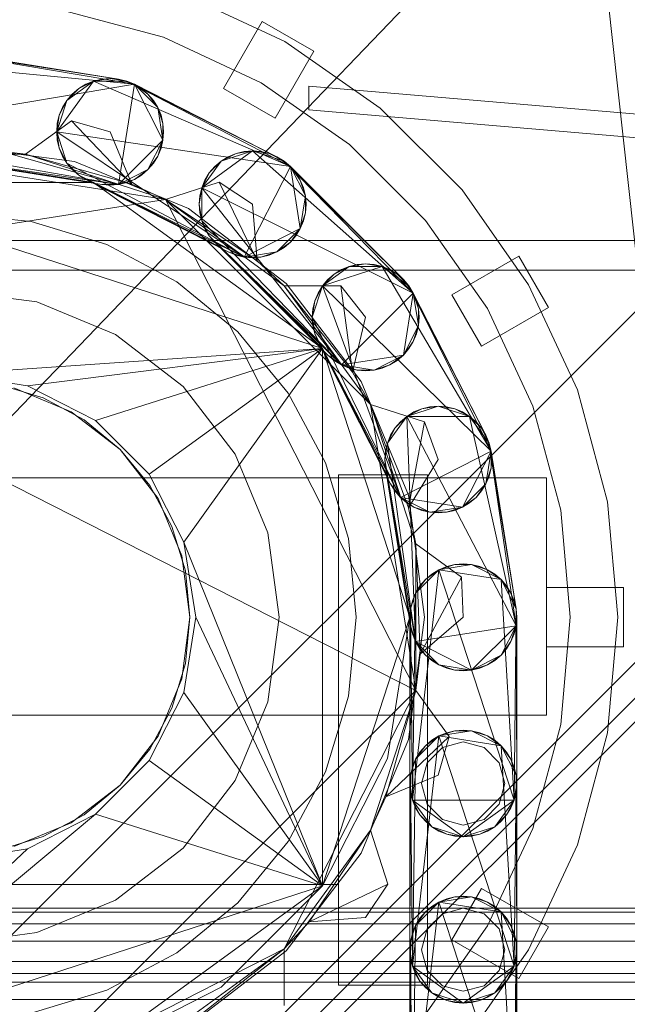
# Model space of a CAD drawing. Header units: millimetres. Extents: x -1970 to 61924, y -58230 to 6847.
# Tile 915 of 925: x 60022 to 60125, y 2701 to 2867. Entities that reach past the tile are written whole.
import ezdxf

# ---------------------------------------------------------------- set-up
doc = ezdxf.new("R2010")
doc.units = ezdxf.units.MM
doc.layers.add('lateral_secador', color=7, linetype='Continuous', lineweight=0)

msp = doc.modelspace()

# ---------------------------------------------------------------- linework, layer by layer
at = {"layer": 'lateral_secador'}
for p, q in [((59971.134, 2663), (60211.134, 2903)), ((59872.214, 2645.18), (60118.134, 2901.5)), ((60118.134, 2901.5), (60146.634, 2641)), ((60067.134, 2863.495), (60049.44, 2871.746)), ((60046.704, 2864.228), (60029.193, 2868.92)), ((60056.804, 2855.603), (60063.304, 2866.861)), ((60071.964, 2861.861), (60063.304, 2866.861)), ((60063.134, 2856.567), (60046.704, 2864.228)), ((60083.126, 2852.297), (60067.134, 2863.495)), ((60011.134, 2861.5), (60039.116, 2857.18)), ((60011.134, 2861.5), (60041.796, 2856.31)), ((60065.464, 2850.603), (60071.964, 2861.861)), ((60005.843, 2859.781), (60041.796, 2856.31)), ((60039.116, 2857.18), (60012.542, 2861.389)), ((60028.71, 2848.291), (60034.929, 2856.85)), ((60030.429, 2853.581), (60034.929, 2856.85)), ((60032.419, 2855.572), (60034.929, 2856.85)), ((60034.929, 2856.85), (60033.624, 2856.31)), ((60034.929, 2856.85), (60037.71, 2857.291)), ((60036.302, 2857.18), (60034.929, 2856.85)), ((60034.929, 2856.85), (60040.491, 2856.85)), ((60034.929, 2856.85), (60068.048, 2842.439)), ((60037.71, 2857.291), (60036.302, 2857.18)), ((60037.71, 2857.291), (60040.491, 2856.85)), ((60039.116, 2857.18), (60037.71, 2857.291)), ((60040.491, 2856.85), (60039.116, 2857.18)), ((60039.116, 2857.18), (60041.796, 2856.31)), ((60040.491, 2856.85), (60065.769, 2844.094)), ((60041.796, 2856.31), (60040.491, 2856.85)), ((60040.491, 2856.85), (60068.048, 2842.439)), ((60077.984, 2846.169), (60063.134, 2856.567)), ((60002.575, 2849.719), (60041.796, 2856.31)), ((60030.429, 2853.581), (60032.419, 2855.572)), ((60032.419, 2855.572), (60031.345, 2854.655)), ((60033.624, 2856.31), (60032.419, 2855.572)), ((60041.796, 2856.31), (60039.116, 2839.402)), ((60065.769, 2844.094), (60041.796, 2856.31)), ((60041.796, 2856.31), (60044.073, 2854.655)), ((60042.999, 2855.572), (60041.796, 2856.31)), ((60041.796, 2856.31), (60045.728, 2852.377)), ((60041.796, 2856.31), (60046.599, 2846.883)), ((60044.073, 2854.655), (60042.999, 2855.572)), ((60056.804, 2855.603), (60065.464, 2850.603)), ((60071.134, 2856), (60211.134, 2844)), ((60071.134, 2852), (60071.134, 2856)), ((60028.71, 2848.291), (60030.429, 2853.581)), ((60029.15, 2851.072), (60030.429, 2853.581)), ((60030.429, 2853.581), (60029.691, 2852.377)), ((60031.345, 2854.655), (60030.429, 2853.581)), ((60044.073, 2854.655), (60045.728, 2852.377)), ((60044.991, 2853.581), (60044.073, 2854.655)), ((60045.728, 2852.377), (60044.991, 2853.581)), ((60029.691, 2852.377), (60029.15, 2851.072)), ((60045.728, 2852.377), (60046.599, 2849.699)), ((60046.269, 2851.072), (60045.728, 2852.377)), ((60045.728, 2852.377), (60046.599, 2846.883)), ((60071.134, 2852), (60211.134, 2840)), ((60096.931, 2838.492), (60083.126, 2852.297)), ((60031.21, 2850.124), (60023.491, 2844.527)), ((60028.71, 2848.291), (60029.15, 2851.072)), ((60029.15, 2851.072), (60028.819, 2849.699)), ((60031.21, 2850.124), (60041.366, 2839.487)), ((60037.71, 2848.291), (60031.21, 2850.124)), ((60046.599, 2849.699), (60046.269, 2851.072)), ((60039.116, 2839.402), (60002.575, 2849.719)), ((60028.819, 2849.699), (60028.71, 2848.291)), ((60029.15, 2845.51), (60028.71, 2848.291)), ((60028.71, 2848.291), (60028.819, 2846.883)), ((60030.429, 2843.001), (60028.71, 2848.291)), ((60060.276, 2827.186), (60028.71, 2848.291)), ((60028.71, 2848.291), (60068.048, 2842.439)), ((60041.366, 2839.487), (60037.71, 2848.291)), ((60046.599, 2849.699), (60046.599, 2846.883)), ((60046.71, 2848.291), (60046.599, 2849.699)), ((60046.599, 2846.883), (60046.71, 2848.291)), ((60028.819, 2846.883), (60029.15, 2845.51)), ((60046.599, 2846.883), (60039.116, 2839.402)), ((60046.599, 2846.883), (60044.073, 2841.927)), ((60046.599, 2846.883), (60045.728, 2844.205)), ((60046.269, 2845.51), (60046.599, 2846.883)), ((60039.116, 2839.402), (60005.843, 2845.219)), ((60031.71, 2843.291), (60011.134, 2846)), ((60023.491, 2844.527), (60017.333, 2845.256)), ((60030.429, 2843.001), (60029.15, 2845.51)), ((60029.15, 2845.51), (60029.691, 2844.205)), ((60045.728, 2844.205), (60046.269, 2845.51)), ((60053.124, 2838.857), (60061.683, 2845.075)), ((60056.394, 2843.357), (60061.683, 2845.075)), ((60058.901, 2844.635), (60061.683, 2845.075)), ((60060.276, 2844.965), (60058.901, 2844.635)), ((60061.683, 2845.075), (60060.276, 2844.965)), ((60061.683, 2845.075), (60064.464, 2844.635)), ((60063.091, 2844.965), (60061.683, 2845.075)), ((60061.683, 2845.075), (60066.974, 2843.357)), ((60061.683, 2845.075), (60088.728, 2821.135)), ((60064.464, 2844.635), (60063.091, 2844.965)), ((60090.802, 2833.35), (60077.984, 2846.169)), ((60211.134, 2844), (59971.134, 2604)), ((59998.776, 2844.527), (60023.491, 2844.527)), ((59998.776, 2844.527), (60046.999, 2836.889)), ((60036.302, 2839.402), (60008.353, 2843.94)), ((60039.116, 2839.402), (60008.353, 2843.94)), ((60009.726, 2843.611), (60036.302, 2839.402)), ((60034.929, 2839.731), (60011.134, 2843.5)), ((60023.491, 2844.527), (60041.366, 2839.487)), ((60023.491, 2844.527), (60046.999, 2836.889)), ((60029.691, 2844.205), (60030.429, 2843.001)), ((60050.884, 2835.349), (60031.71, 2843.291)), ((60045.728, 2844.205), (60044.073, 2841.927)), ((60044.991, 2843.001), (60045.728, 2844.205)), ((60053.124, 2838.857), (60056.394, 2843.357)), ((60054.401, 2841.365), (60056.394, 2843.357)), ((60056.394, 2843.357), (60055.319, 2842.439)), ((60056.394, 2843.357), (60058.901, 2844.635)), ((60057.597, 2844.094), (60056.394, 2843.357)), ((60058.901, 2844.635), (60057.597, 2844.094)), ((60064.464, 2844.635), (60066.974, 2843.357)), ((60065.769, 2844.094), (60064.464, 2844.635)), ((60066.974, 2843.357), (60065.769, 2844.094)), ((60065.769, 2844.094), (60068.048, 2842.439)), ((60066.974, 2843.357), (60087.073, 2823.414)), ((60068.048, 2842.439), (60066.974, 2843.357)), ((60066.974, 2843.357), (60088.728, 2821.135)), ((60032.419, 2841.01), (60030.429, 2843.001)), ((60030.429, 2843.001), (60031.345, 2841.927)), ((60060.276, 2827.186), (60030.429, 2843.001)), ((60031.345, 2841.927), (60032.419, 2841.01)), ((60044.073, 2841.927), (60039.116, 2839.402)), ((60044.073, 2841.927), (60041.796, 2840.272)), ((60042.999, 2841.01), (60044.073, 2841.927)), ((60044.073, 2841.927), (60044.991, 2843.001)), ((60055.319, 2842.439), (60054.401, 2841.365)), ((60068.048, 2842.439), (60060.276, 2827.186)), ((60087.073, 2823.414), (60068.048, 2842.439)), ((60068.048, 2842.439), (60069.702, 2840.161)), ((60068.964, 2841.365), (60068.048, 2842.439)), ((60068.048, 2842.439), (60070.573, 2837.483)), ((60068.048, 2842.439), (60069.702, 2831.99)), ((60057.597, 2828.056), (60032.419, 2841.01)), ((60032.419, 2841.01), (60033.624, 2840.272)), ((60060.276, 2827.186), (60032.419, 2841.01)), ((60033.624, 2840.272), (60057.597, 2828.056)), ((60041.796, 2840.272), (60039.116, 2839.402)), ((60040.491, 2839.731), (60041.796, 2840.272)), ((60041.796, 2840.272), (60042.999, 2841.01)), ((60053.124, 2838.857), (60054.401, 2841.365)), ((60053.665, 2840.161), (60053.124, 2838.857)), ((60054.401, 2841.365), (60053.665, 2840.161)), ((60069.702, 2840.161), (60068.964, 2841.365)), ((60069.702, 2840.161), (60070.573, 2837.483)), ((60070.243, 2838.857), (60069.702, 2840.161)), ((59987.339, 2839.731), (60034.929, 2839.731)), ((59987.339, 2839.731), (60073.429, 2811.76)), ((60034.929, 2839.731), (60073.429, 2811.76)), ((60056.394, 2828.794), (60034.929, 2839.731)), ((60039.116, 2839.402), (60036.302, 2839.402)), ((60036.302, 2839.402), (60037.71, 2839.291)), ((60037.71, 2839.291), (60039.116, 2839.402)), ((60039.116, 2839.402), (60040.491, 2839.731)), ((60046.999, 2836.889), (60041.366, 2839.487)), ((60056.069, 2839.827), (60046.999, 2836.889)), ((60052.683, 2836.075), (60053.124, 2838.857)), ((60053.124, 2838.857), (60052.794, 2837.483)), ((60053.124, 2833.294), (60053.124, 2838.857)), ((60076.624, 2809.031), (60053.124, 2838.857)), ((60053.124, 2838.857), (60088.728, 2821.135)), ((60056.069, 2839.827), (60062.441, 2826.572)), ((60061.683, 2836.075), (60056.069, 2839.827)), ((60070.573, 2837.483), (60070.243, 2838.857)), ((60108.129, 2822.5), (60096.931, 2838.492)), ((59955.273, 2822.361), (60046.999, 2836.889)), ((60211.134, 2838), (59971.134, 2598)), ((60046.999, 2836.889), (60062.441, 2826.572)), ((60046.999, 2836.889), (60066.995, 2822.361)), ((60046.999, 2836.889), (60081.523, 2802.365)), ((60046.999, 2836.889), (60089.161, 2754.142)), ((60052.794, 2837.483), (60052.683, 2836.075)), ((60070.573, 2837.483), (60069.702, 2831.99)), ((60070.573, 2837.483), (60070.573, 2834.667)), ((60070.683, 2836.075), (60070.573, 2837.483)), ((60067.349, 2822.715), (60050.884, 2835.349)), ((60053.124, 2833.294), (60052.683, 2836.075)), ((60052.683, 2836.075), (60052.794, 2834.667)), ((60062.441, 2826.572), (60061.683, 2836.075)), ((60070.573, 2834.667), (60070.683, 2836.075)), ((60211.134, 2834), (59971.134, 2594)), ((60024.4, 2833.193), (60011.134, 2834.5)), ((60052.794, 2834.667), (60053.124, 2833.294)), ((60054.401, 2830.785), (60053.124, 2833.294)), ((60053.124, 2833.294), (60053.665, 2831.99)), ((60076.624, 2809.031), (60053.124, 2833.294)), ((60070.573, 2834.667), (60069.702, 2831.99)), ((60069.702, 2831.99), (60070.243, 2833.294)), ((60070.243, 2833.294), (60070.573, 2834.667)), ((60101.201, 2818.5), (60090.802, 2833.35)), ((60037.156, 2829.324), (60024.4, 2833.193)), ((60053.665, 2831.99), (60054.401, 2830.785)), ((60069.702, 2831.99), (60060.276, 2827.186)), ((60069.702, 2831.99), (60065.769, 2828.056)), ((60069.702, 2831.99), (60068.048, 2829.711)), ((60068.964, 2830.785), (60069.702, 2831.99)), ((40461.134, 2830), (60461.134, 2830)), ((60074.345, 2810.686), (60054.401, 2830.785)), ((60054.401, 2830.785), (60055.319, 2829.711)), ((60076.624, 2809.031), (60054.401, 2830.785)), ((60068.048, 2829.711), (60068.964, 2830.785)), ((60048.913, 2823.04), (60037.156, 2829.324)), ((60055.319, 2829.711), (60074.345, 2810.686)), ((60073.429, 2811.76), (60056.394, 2828.794)), ((60068.048, 2829.711), (60065.769, 2828.056)), ((60065.769, 2828.056), (60066.974, 2828.794)), ((60066.974, 2828.794), (60068.048, 2829.711)), ((60060.276, 2827.186), (60057.597, 2828.056)), ((60057.597, 2828.056), (60058.901, 2827.516)), ((60058.901, 2827.516), (60060.276, 2827.186)), ((60065.769, 2828.056), (60060.276, 2827.186)), ((60063.091, 2827.186), (60060.276, 2827.186)), ((60060.276, 2827.186), (60061.683, 2827.075)), ((60061.683, 2827.075), (60063.091, 2827.186)), ((60066.995, 2822.361), (60062.441, 2826.572)), ((60065.769, 2828.056), (60063.091, 2827.186)), ((60063.091, 2827.186), (60064.464, 2827.516)), ((60064.464, 2827.516), (60065.769, 2828.056)), ((60095.236, 2820.83), (60106.495, 2827.33)), ((60111.495, 2818.67), (60106.495, 2827.33)), ((40461.134, 2825), (60461.134, 2825)), ((60073.429, 2822.34), (60077.929, 2825.609)), ((60073.429, 2822.34), (60083.491, 2825.609)), ((60075.419, 2824.331), (60077.929, 2825.609)), ((60076.624, 2825.069), (60075.419, 2824.331)), ((60077.929, 2825.609), (60076.624, 2825.069)), ((60077.929, 2825.609), (60080.71, 2826.05)), ((60079.302, 2825.939), (60077.929, 2825.609)), ((60077.929, 2825.609), (60083.491, 2825.609)), ((60080.71, 2826.05), (60079.302, 2825.939)), ((60080.71, 2826.05), (60083.491, 2825.609)), ((60082.116, 2825.939), (60080.71, 2826.05)), ((60083.491, 2825.609), (60082.116, 2825.939)), ((60083.491, 2825.609), (60085.999, 2824.331)), ((60084.796, 2825.069), (60083.491, 2825.609)), ((60083.491, 2825.609), (60087.991, 2822.34)), ((60083.491, 2825.609), (60101.814, 2794.483)), ((60085.999, 2824.331), (60084.796, 2825.069)), ((60073.429, 2822.34), (60075.419, 2824.331)), ((60074.345, 2823.414), (60073.429, 2822.34)), ((60075.419, 2824.331), (60074.345, 2823.414)), ((60085.999, 2824.331), (60087.991, 2822.34)), ((60087.073, 2823.414), (60085.999, 2824.331)), ((60087.991, 2822.34), (60087.073, 2823.414)), ((60087.073, 2823.414), (60088.728, 2821.135)), ((59955.273, 2822.361), (60089.161, 2754.142)), ((60059.217, 2814.583), (60048.913, 2823.04)), ((60066.995, 2822.361), (60078.493, 2807.777)), ((60076.528, 2822.353), (60066.995, 2822.361)), ((60066.995, 2822.361), (60081.523, 2802.365)), ((60079.983, 2806.25), (60067.349, 2822.715)), ((60071.71, 2817.05), (60073.429, 2822.34)), ((60072.15, 2819.831), (60073.429, 2822.34)), ((60073.429, 2822.34), (60072.691, 2821.135)), ((60086.562, 2786.711), (60073.429, 2822.34)), ((60073.429, 2822.34), (60101.814, 2794.483)), ((60076.528, 2822.353), (60078.493, 2807.777)), ((60080.71, 2817.05), (60076.528, 2822.353)), ((60087.991, 2822.34), (60100.944, 2797.161)), ((60088.728, 2821.135), (60087.991, 2822.34)), ((60087.991, 2822.34), (60101.814, 2794.483)), ((60116.379, 2804.806), (60108.129, 2822.5)), ((60025.369, 2819.626), (60011.134, 2821.5)), ((60072.691, 2821.135), (60072.15, 2819.831)), ((60088.728, 2821.135), (60076.624, 2809.031)), ((60088.728, 2821.135), (60087.073, 2810.686)), ((60100.944, 2797.161), (60088.728, 2821.135)), ((60088.728, 2821.135), (60089.599, 2818.458)), ((60089.269, 2819.831), (60088.728, 2821.135)), ((60088.728, 2821.135), (60089.599, 2815.642)), ((60095.236, 2820.83), (60100.236, 2812.17)), ((60038.634, 2814.131), (60025.369, 2819.626)), ((60071.71, 2817.05), (60072.15, 2819.831)), ((60071.819, 2818.458), (60071.71, 2817.05)), ((60072.15, 2819.831), (60071.819, 2818.458)), ((60089.599, 2818.458), (60089.269, 2819.831)), ((60089.599, 2818.458), (60089.599, 2815.642)), ((60089.71, 2817.05), (60089.599, 2818.458)), ((60100.236, 2812.17), (60111.495, 2818.67)), ((60108.862, 2802.07), (60101.201, 2818.5)), ((60072.15, 2814.268), (60071.71, 2817.05)), ((60071.71, 2817.05), (60071.819, 2815.642)), ((60086.562, 2786.711), (60071.71, 2817.05)), ((60078.493, 2807.777), (60080.71, 2817.05)), ((60089.599, 2815.642), (60089.71, 2817.05)), ((60071.819, 2815.642), (60072.15, 2814.268)), ((60089.599, 2815.642), (60087.073, 2810.686)), ((60089.599, 2815.642), (60088.728, 2812.964)), ((60089.269, 2814.268), (60089.599, 2815.642)), ((60050.025, 2805.391), (60038.634, 2814.131)), ((60067.674, 2804.279), (60059.217, 2814.583)), ((60084.905, 2788.99), (60072.15, 2814.268)), ((60072.15, 2814.268), (60072.691, 2812.964)), ((60086.562, 2786.711), (60072.15, 2814.268)), ((60088.728, 2812.964), (60089.269, 2814.268)), ((60011.134, 2807.5), (60073.429, 2811.76)), ((60023.804, 2805.493), (60073.429, 2811.76)), ((60035.233, 2799.67), (60073.429, 2811.76)), ((60044.304, 2790.599), (60073.429, 2811.76)), ((60050.128, 2779.17), (60073.429, 2811.76)), ((60072.691, 2812.964), (60084.905, 2788.99)), ((60073.429, 2811.76), (60088.134, 2766.5)), ((60084.364, 2790.294), (60073.429, 2811.76)), ((60073.429, 2811.76), (60073.429, 2721.24)), ((60088.728, 2812.964), (60087.073, 2810.686)), ((60087.073, 2810.686), (60087.991, 2811.76)), ((60087.991, 2811.76), (60088.728, 2812.964)), ((60076.624, 2809.031), (60074.345, 2810.686)), ((60074.345, 2810.686), (60075.419, 2809.768)), ((60087.073, 2810.686), (60076.624, 2809.031)), ((60087.073, 2810.686), (60082.116, 2808.16)), ((60087.073, 2810.686), (60084.796, 2809.031)), ((60085.999, 2809.768), (60087.073, 2810.686)), ((60075.419, 2809.768), (60076.624, 2809.031)), ((60079.302, 2808.16), (60076.624, 2809.031)), ((60076.624, 2809.031), (60077.929, 2808.49)), ((60082.116, 2808.16), (60076.624, 2809.031)), ((60077.929, 2808.49), (60079.302, 2808.16)), ((60084.796, 2809.031), (60082.116, 2808.16)), ((60082.116, 2808.16), (60083.491, 2808.49)), ((60083.491, 2808.49), (60084.796, 2809.031)), ((60084.796, 2809.031), (60085.999, 2809.768)), ((60011.134, 2807.5), (60023.804, 2805.493)), ((60081.523, 2802.365), (60078.493, 2807.777)), ((60082.116, 2808.16), (60079.302, 2808.16)), ((60079.302, 2808.16), (60080.71, 2808.05)), ((60080.71, 2808.05), (60082.116, 2808.16)), ((60026.441, 2803.455), (60018.937, 2805.731)), ((60031.134, 2801.141), (60021.487, 2805.137)), ((60023.804, 2805.493), (60035.233, 2799.67)), ((60058.765, 2794), (60050.025, 2805.391)), ((60087.925, 2787.076), (60079.983, 2806.25)), ((60033.357, 2799.759), (60026.441, 2803.455)), ((60073.958, 2792.522), (60067.674, 2804.279)), ((60121.432, 2785.949), (60116.379, 2804.806)), ((60081.523, 2802.365), (60087.95, 2784.942)), ((60090.587, 2799.411), (60081.523, 2802.365)), ((60081.523, 2802.365), (60089.161, 2778.858)), ((60081.523, 2802.365), (60089.161, 2754.142)), ((60087.634, 2800.357), (60092.925, 2802.075)), ((60090.144, 2801.635), (60092.925, 2802.075)), ((60091.517, 2801.965), (60090.144, 2801.635)), ((60092.925, 2802.075), (60091.517, 2801.965)), ((60092.925, 2802.075), (60095.706, 2801.635)), ((60094.333, 2801.965), (60092.925, 2802.075)), ((60092.925, 2802.075), (60098.214, 2800.357)), ((60095.706, 2801.635), (60094.333, 2801.965)), ((60113.554, 2784.559), (60108.862, 2802.07)), ((60039.418, 2794.784), (60031.134, 2801.141)), ((60084.364, 2795.857), (60087.634, 2800.357)), ((60085.644, 2798.365), (60087.634, 2800.357)), ((60087.634, 2800.357), (60086.562, 2799.439)), ((60087.634, 2800.357), (60090.144, 2801.635)), ((60088.839, 2801.094), (60087.634, 2800.357)), ((60087.634, 2800.357), (60098.214, 2800.357)), ((60089.114, 2762.414), (60087.634, 2800.357)), ((60087.634, 2800.357), (60106.023, 2765.092)), ((60090.144, 2801.635), (60088.839, 2801.094)), ((60095.706, 2801.635), (60098.214, 2800.357)), ((60097.011, 2801.094), (60095.706, 2801.635)), ((60098.214, 2800.357), (60097.011, 2801.094)), ((60098.214, 2800.357), (60100.206, 2798.365)), ((60099.288, 2799.439), (60098.214, 2800.357)), ((60098.214, 2800.357), (60101.483, 2795.857)), ((60098.214, 2800.357), (60106.023, 2765.092)), ((60039.418, 2794.784), (60033.357, 2799.759)), ((60035.233, 2799.67), (60044.304, 2790.599)), ((60084.364, 2795.857), (60085.644, 2798.365)), ((60085.644, 2798.365), (60084.905, 2797.161)), ((60086.562, 2799.439), (60085.644, 2798.365)), ((60090.587, 2799.411), (60087.95, 2784.942)), ((60092.925, 2793.075), (60090.587, 2799.411)), ((60100.206, 2798.365), (60099.288, 2799.439)), ((60100.206, 2798.365), (60101.483, 2795.857)), ((60100.944, 2797.161), (60100.206, 2798.365)), ((60084.905, 2797.161), (60084.364, 2795.857)), ((60101.483, 2795.857), (60100.944, 2797.161)), ((60100.944, 2797.161), (60101.814, 2794.483)), ((60083.925, 2793.075), (60084.364, 2795.857)), ((60084.364, 2795.857), (60084.036, 2794.483)), ((60089.114, 2762.414), (60084.364, 2795.857)), ((60101.483, 2795.857), (60106.023, 2767.908)), ((60101.814, 2794.483), (60101.483, 2795.857)), ((60101.483, 2795.857), (60106.023, 2765.092)), ((60044.393, 2788.723), (60039.418, 2794.784)), ((60045.775, 2786.5), (60039.418, 2794.784)), ((60064.26, 2780.735), (60058.765, 2794)), ((60084.036, 2794.483), (60083.925, 2793.075)), ((60101.814, 2794.483), (60086.562, 2786.711)), ((60101.814, 2794.483), (60097.011, 2785.056)), ((60101.814, 2794.483), (60100.944, 2788.99)), ((60106.023, 2767.908), (60101.814, 2794.483)), ((60101.814, 2794.483), (60101.814, 2791.667)), ((60101.925, 2793.075), (60101.814, 2794.483)), ((60077.827, 2779.766), (60073.958, 2792.522)), ((60088.245, 2765.092), (60083.925, 2793.075)), ((60083.925, 2793.075), (60084.036, 2791.667)), ((60089.114, 2762.414), (60083.925, 2793.075)), ((60087.95, 2784.942), (60092.925, 2793.075)), ((60101.814, 2791.667), (60101.925, 2793.075)), ((60044.304, 2790.599), (60050.128, 2779.17)), ((60076.134, 2790.5), (60091.134, 2790.5)), ((60076.134, 2790.5), (60076.134, 2704.5)), ((60084.036, 2791.667), (60088.245, 2765.092)), ((60088.134, 2766.5), (60084.364, 2790.294)), ((60091.134, 2704.5), (60091.134, 2790.5)), ((60101.814, 2791.667), (60100.944, 2788.99)), ((60100.944, 2788.99), (60101.483, 2790.294)), ((60101.483, 2790.294), (60101.814, 2791.667)), ((40811.134, 2790), (60111.134, 2790)), ((60048.089, 2781.807), (60044.393, 2788.723)), ((60086.562, 2786.711), (60084.905, 2788.99)), ((60084.905, 2788.99), (60085.644, 2787.785)), ((60100.944, 2788.99), (60097.011, 2785.056)), ((60100.944, 2788.99), (60099.288, 2786.711)), ((60100.206, 2787.785), (60100.944, 2788.99)), ((60111.134, 2750), (60111.134, 2790)), ((60085.644, 2787.785), (60086.562, 2786.711)), ((60090.634, 2766.5), (60087.925, 2787.076)), ((60099.288, 2786.711), (60100.206, 2787.785)), ((60049.771, 2776.853), (60045.775, 2786.5)), ((60088.839, 2785.056), (60086.562, 2786.711)), ((60086.562, 2786.711), (60087.634, 2785.794)), ((60091.517, 2784.186), (60086.562, 2786.711)), ((60097.011, 2785.056), (60086.562, 2786.711)), ((60087.634, 2785.794), (60088.839, 2785.056)), ((60099.288, 2786.711), (60097.011, 2785.056)), ((60097.011, 2785.056), (60098.214, 2785.794)), ((60098.214, 2785.794), (60099.288, 2786.711)), ((60123.134, 2766.5), (60121.432, 2785.949)), ((60089.161, 2778.858), (60087.95, 2784.942)), ((60091.517, 2784.186), (60088.839, 2785.056)), ((60088.839, 2785.056), (60090.144, 2784.516)), ((60090.144, 2784.516), (60091.517, 2784.186)), ((60097.011, 2785.056), (60091.517, 2784.186)), ((60094.333, 2784.186), (60091.517, 2784.186)), ((60091.517, 2784.186), (60092.925, 2784.075)), ((60092.925, 2784.075), (60094.333, 2784.186)), ((60097.011, 2785.056), (60094.333, 2784.186)), ((60094.333, 2784.186), (60095.706, 2784.516)), ((60095.706, 2784.516), (60097.011, 2785.056)), ((60115.134, 2766.5), (60113.554, 2784.559)), ((60050.365, 2774.304), (60048.089, 2781.807)), ((60066.134, 2766.5), (60064.26, 2780.735)), ((60050.128, 2779.17), (60073.429, 2721.24)), ((60050.128, 2779.17), (60052.134, 2766.5)), ((60079.134, 2766.5), (60077.827, 2779.766)), ((60089.161, 2778.858), (60089.89, 2760.302)), ((60096.868, 2773.248), (60089.161, 2778.858)), ((60089.161, 2778.858), (60089.161, 2754.142)), ((60051.134, 2766.5), (60049.771, 2776.853)), ((60093.048, 2774.519), (60095.726, 2775.389)), ((60093.048, 2774.519), (60098.542, 2775.389)), ((60095.726, 2775.389), (60094.353, 2775.06)), ((60097.134, 2775.5), (60095.726, 2775.389)), ((60095.726, 2775.389), (60098.542, 2775.389)), ((60098.542, 2775.389), (60097.134, 2775.5)), ((60098.542, 2775.389), (60101.22, 2774.519)), ((60099.915, 2775.06), (60098.542, 2775.389)), ((60098.542, 2775.389), (60103.497, 2772.864)), ((60051.134, 2766.5), (60050.365, 2774.304)), ((60088.575, 2735.719), (60093.048, 2774.519)), ((60089.114, 2770.586), (60093.048, 2774.519)), ((60090.771, 2772.864), (60093.048, 2774.519)), ((60091.843, 2773.781), (60090.771, 2772.864)), ((60093.048, 2774.519), (60091.843, 2773.781)), ((60094.353, 2775.06), (60093.048, 2774.519)), ((60093.048, 2774.519), (60103.497, 2772.864)), ((60093.048, 2774.519), (60105.692, 2735.719)), ((60101.22, 2774.519), (60099.915, 2775.06)), ((60101.22, 2774.519), (60103.497, 2772.864)), ((60102.425, 2773.781), (60101.22, 2774.519)), ((60103.497, 2772.864), (60102.425, 2773.781)), ((60089.114, 2770.586), (60090.771, 2772.864)), ((60090.771, 2772.864), (60089.853, 2771.79)), ((60096.868, 2773.248), (60089.89, 2760.302)), ((60097.134, 2766.5), (60096.868, 2773.248)), ((60103.497, 2772.864), (60105.153, 2770.586)), ((60104.415, 2771.79), (60103.497, 2772.864)), ((60103.497, 2772.864), (60106.023, 2767.908)), ((60103.497, 2772.864), (60105.692, 2735.719)), ((60088.245, 2767.908), (60089.114, 2770.586)), ((60089.114, 2770.586), (60088.575, 2769.281)), ((60088.575, 2735.719), (60089.114, 2770.586)), ((60089.853, 2771.79), (60089.114, 2770.586)), ((60105.153, 2770.586), (60104.415, 2771.79)), ((60105.153, 2770.586), (60106.023, 2767.908)), ((60105.692, 2769.281), (60105.153, 2770.586)), ((60111.134, 2771.5), (60124.134, 2771.5)), ((60111.134, 2771.5), (60111.134, 2761.5)), ((60124.134, 2761.5), (60124.134, 2771.5)), ((60088.575, 2769.281), (60088.245, 2767.908)), ((60106.023, 2767.908), (60105.692, 2769.281)), ((60088.134, 2738.5), (60088.245, 2767.908)), ((60088.245, 2767.908), (60088.134, 2766.5)), ((60088.575, 2735.719), (60088.245, 2767.908)), ((60106.023, 2767.908), (60105.692, 2735.719)), ((60106.023, 2767.908), (60106.134, 2738.5)), ((60106.134, 2766.5), (60106.023, 2767.908)), ((60106.023, 2767.908), (60106.023, 2765.092)), ((60049.771, 2756.147), (60051.134, 2766.5)), ((60052.134, 2766.5), (60050.128, 2753.83)), ((60050.365, 2758.696), (60051.134, 2766.5)), ((60073.429, 2721.24), (60052.134, 2766.5)), ((60064.26, 2752.265), (60066.134, 2766.5)), ((60088.134, 2766.5), (60073.429, 2721.24)), ((60077.827, 2753.234), (60079.134, 2766.5)), ((60084.364, 2742.706), (60088.134, 2766.5)), ((60087.925, 2745.924), (60090.634, 2766.5)), ((60088.134, 2766.5), (60088.134, 2738.5)), ((60089.89, 2760.302), (60097.134, 2766.5)), ((60106.023, 2765.092), (60106.134, 2766.5)), ((60106.134, 2738.5), (60106.134, 2766.5)), ((60113.554, 2748.441), (60115.134, 2766.5)), ((60121.432, 2747.051), (60123.134, 2766.5)), ((60089.114, 2762.414), (60088.245, 2765.092)), ((60088.245, 2765.092), (60088.575, 2763.719)), ((60088.575, 2763.719), (60089.114, 2762.414)), ((60106.023, 2765.092), (60089.114, 2762.414)), ((60106.023, 2765.092), (60098.542, 2757.611)), ((60106.023, 2765.092), (60103.497, 2760.136)), ((60106.023, 2765.092), (60105.153, 2762.414)), ((60105.153, 2762.414), (60105.692, 2763.719)), ((60105.692, 2763.719), (60106.023, 2765.092)), ((60090.771, 2760.136), (60089.114, 2762.414)), ((60089.114, 2762.414), (60089.853, 2761.21)), ((60093.048, 2758.481), (60089.114, 2762.414)), ((60098.542, 2757.611), (60089.114, 2762.414)), ((60105.153, 2762.414), (60103.497, 2760.136)), ((60104.415, 2761.21), (60105.153, 2762.414)), ((60089.161, 2754.142), (60089.89, 2760.302)), ((60089.853, 2761.21), (60090.771, 2760.136)), ((60103.497, 2760.136), (60104.415, 2761.21)), ((60111.134, 2761.5), (60124.134, 2761.5)), ((60048.089, 2751.193), (60050.365, 2758.696)), ((60093.048, 2758.481), (60090.771, 2760.136)), ((60090.771, 2760.136), (60091.843, 2759.219)), ((60091.843, 2759.219), (60093.048, 2758.481)), ((60103.497, 2760.136), (60098.542, 2757.611)), ((60103.497, 2760.136), (60101.22, 2758.481)), ((60101.22, 2758.481), (60102.425, 2759.219)), ((60102.425, 2759.219), (60103.497, 2760.136)), ((60095.726, 2757.611), (60093.048, 2758.481)), ((60093.048, 2758.481), (60094.353, 2757.94)), ((60098.542, 2757.611), (60093.048, 2758.481)), ((60094.353, 2757.94), (60095.726, 2757.611)), ((60098.542, 2757.611), (60095.726, 2757.611)), ((60095.726, 2757.611), (60097.134, 2757.5)), ((60097.134, 2757.5), (60098.542, 2757.611)), ((60101.22, 2758.481), (60098.542, 2757.611)), ((60098.542, 2757.611), (60099.915, 2757.94)), ((60099.915, 2757.94), (60101.22, 2758.481)), ((60045.775, 2746.5), (60049.771, 2756.147)), ((60089.161, 2754.142), (60023.491, 2688.473)), ((60050.128, 2753.83), (60044.304, 2742.401)), ((60073.429, 2721.24), (60050.128, 2753.83)), ((60089.161, 2754.142), (60066.995, 2710.639)), ((60089.161, 2754.142), (60081.523, 2730.635)), ((60089.161, 2754.142), (60084.12, 2736.268)), ((60094.757, 2746.424), (60089.161, 2754.142)), ((60058.765, 2739), (60064.26, 2752.265)), ((60073.958, 2740.478), (60077.827, 2753.234)), ((60044.393, 2744.277), (60048.089, 2751.193)), ((40811.134, 2750), (60111.134, 2750)), ((60093.048, 2746.519), (60095.726, 2747.389)), ((60093.048, 2746.519), (60098.542, 2747.389)), ((60094.353, 2747.06), (60093.048, 2746.519)), ((60095.726, 2747.389), (60094.353, 2747.06)), ((60097.134, 2747.5), (60095.726, 2747.389)), ((60095.726, 2747.389), (60098.542, 2747.389)), ((60098.542, 2747.389), (60097.134, 2747.5)), ((60098.542, 2747.389), (60101.22, 2746.519)), ((60099.915, 2747.06), (60098.542, 2747.389)), ((60098.542, 2747.389), (60103.497, 2744.864)), ((60101.22, 2746.519), (60099.915, 2747.06)), ((60108.862, 2730.93), (60113.554, 2748.441)), ((60116.379, 2728.194), (60121.432, 2747.051)), ((60039.418, 2738.216), (60045.775, 2746.5)), ((60079.983, 2726.75), (60087.925, 2745.924)), ((60094.757, 2746.424), (60084.12, 2736.268)), ((60088.575, 2707.719), (60093.048, 2746.519)), ((60089.114, 2742.586), (60093.048, 2746.519)), ((60090.771, 2744.864), (60093.048, 2746.519)), ((60091.843, 2745.781), (60090.771, 2744.864)), ((60093.048, 2746.519), (60091.843, 2745.781)), ((60092.925, 2739.925), (60094.757, 2746.424)), ((60093.048, 2746.519), (60103.497, 2744.864)), ((60093.048, 2746.519), (60105.692, 2707.719)), ((60097.134, 2745.5), (60093.634, 2744.562)), ((60100.634, 2744.562), (60097.134, 2745.5)), ((60101.22, 2746.519), (60103.497, 2744.864)), ((60102.425, 2745.781), (60101.22, 2746.519)), ((60103.497, 2744.864), (60102.425, 2745.781)), ((60039.418, 2738.216), (60044.393, 2744.277)), ((60089.114, 2742.586), (60090.771, 2744.864)), ((60089.853, 2743.79), (60089.114, 2742.586)), ((60090.771, 2744.864), (60089.853, 2743.79)), ((60093.634, 2744.562), (60091.072, 2742)), ((60103.196, 2742), (60100.634, 2744.562)), ((60103.497, 2744.864), (60105.153, 2742.586)), ((60104.415, 2743.79), (60103.497, 2744.864)), ((60103.497, 2744.864), (60106.023, 2739.908)), ((60103.497, 2744.864), (60105.692, 2707.719)), ((60105.153, 2742.586), (60104.415, 2743.79)), ((60044.304, 2742.401), (60035.233, 2733.33)), ((60073.429, 2721.24), (60044.304, 2742.401)), ((60073.429, 2721.24), (60084.364, 2742.706)), ((60088.245, 2739.908), (60089.114, 2742.586)), ((60089.114, 2742.586), (60088.575, 2741.281)), ((60088.575, 2707.719), (60089.114, 2742.586)), ((60091.072, 2742), (60090.134, 2738.5)), ((60104.134, 2738.5), (60103.196, 2742)), ((60105.153, 2742.586), (60106.023, 2739.908)), ((60105.692, 2741.281), (60105.153, 2742.586)), ((60067.674, 2728.721), (60073.958, 2740.478)), ((60088.575, 2741.281), (60088.245, 2739.908)), ((60106.023, 2739.908), (60105.692, 2741.281)), ((60050.025, 2727.609), (60058.765, 2739)), ((60084.12, 2736.268), (60092.925, 2739.925)), ((60088.134, 2710.5), (60088.245, 2739.908)), ((60088.245, 2739.908), (60088.134, 2738.5)), ((60088.575, 2707.719), (60088.245, 2739.908)), ((60106.023, 2739.908), (60105.692, 2707.719)), ((60106.023, 2739.908), (60106.134, 2710.5)), ((60106.134, 2738.5), (60106.023, 2739.908)), ((60031.134, 2731.859), (60039.418, 2738.216)), ((60033.357, 2733.241), (60039.418, 2738.216)), ((60088.134, 2738.5), (60088.134, 2710.5)), ((60088.575, 2735.719), (60088.134, 2738.5)), ((60088.134, 2738.5), (60088.245, 2737.092)), ((60088.245, 2737.092), (60088.575, 2735.719)), ((60090.134, 2738.5), (60091.072, 2735)), ((60103.196, 2735), (60104.134, 2738.5)), ((60106.134, 2738.5), (60105.692, 2735.719)), ((60105.692, 2735.719), (60106.023, 2737.092)), ((60106.023, 2737.092), (60106.134, 2738.5)), ((60106.134, 2710.5), (60106.134, 2738.5)), ((60081.523, 2730.635), (60084.12, 2736.268)), ((60089.853, 2733.21), (60088.575, 2735.719)), ((60088.575, 2735.719), (60089.114, 2734.414)), ((60091.843, 2731.219), (60088.575, 2735.719)), ((60097.134, 2729.5), (60088.575, 2735.719)), ((60105.692, 2735.719), (60088.575, 2735.719)), ((60105.692, 2735.719), (60097.134, 2729.5)), ((60105.692, 2735.719), (60102.425, 2731.219)), ((60105.692, 2735.719), (60104.415, 2733.21)), ((60105.153, 2734.414), (60105.692, 2735.719)), ((60089.114, 2734.414), (60089.853, 2733.21)), ((60091.072, 2735), (60093.634, 2732.438)), ((60100.634, 2732.438), (60103.196, 2735)), ((60104.415, 2733.21), (60105.153, 2734.414)), ((59987.339, 2693.269), (60035.233, 2733.33)), ((60035.233, 2733.33), (60023.804, 2727.507)), ((60026.441, 2729.545), (60033.357, 2733.241)), ((60073.429, 2721.24), (60035.233, 2733.33)), ((60091.843, 2731.219), (60089.853, 2733.21)), ((60089.853, 2733.21), (60090.771, 2732.136)), ((60090.771, 2732.136), (60091.843, 2731.219)), ((60093.634, 2732.438), (60097.134, 2731.5)), ((60097.134, 2731.5), (60100.634, 2732.438)), ((60104.415, 2733.21), (60102.425, 2731.219)), ((60102.425, 2731.219), (60103.497, 2732.136)), ((60103.497, 2732.136), (60104.415, 2733.21)), ((60021.487, 2727.863), (60031.134, 2731.859)), ((60081.523, 2730.635), (60066.995, 2710.639)), ((60081.523, 2730.635), (60071.206, 2715.194)), ((60084.46, 2721.565), (60081.523, 2730.635)), ((60094.353, 2729.94), (60091.843, 2731.219)), ((60091.843, 2731.219), (60093.048, 2730.481)), ((60097.134, 2729.5), (60091.843, 2731.219)), ((60093.048, 2730.481), (60094.353, 2729.94)), ((60102.425, 2731.219), (60097.134, 2729.5)), ((60102.425, 2731.219), (60099.915, 2729.94)), ((60099.915, 2729.94), (60101.22, 2730.481)), ((60101.201, 2714.5), (60108.862, 2730.93)), ((60101.22, 2730.481), (60102.425, 2731.219)), ((60018.937, 2727.269), (60026.441, 2729.545)), ((60059.217, 2718.417), (60067.674, 2728.721)), ((60097.134, 2729.5), (60094.353, 2729.94)), ((60094.353, 2729.94), (60095.726, 2729.611)), ((60095.726, 2729.611), (60097.134, 2729.5)), ((60099.915, 2729.94), (60097.134, 2729.5)), ((60097.134, 2729.5), (60098.542, 2729.611)), ((60098.542, 2729.611), (60099.915, 2729.94)), ((59987.339, 2693.269), (60023.804, 2727.507)), ((60023.804, 2727.507), (60011.134, 2725.5)), ((60038.634, 2718.869), (60050.025, 2727.609)), ((60108.129, 2710.5), (60116.379, 2728.194)), ((60067.349, 2710.285), (60079.983, 2726.75)), ((59946.134, 2721.5), (60076.134, 2721.5)), ((60073.429, 2721.24), (59987.339, 2693.269)), ((60073.429, 2721.24), (60034.929, 2693.269)), ((60056.394, 2704.206), (60073.429, 2721.24)), ((60084.46, 2721.565), (60071.206, 2715.194)), ((60076.134, 2706.5), (60076.134, 2721.5)), ((60080.71, 2715.95), (60084.46, 2721.565)), ((60100.236, 2720.83), (60095.236, 2712.17)), ((60100.236, 2720.83), (60111.495, 2714.33)), ((60025.369, 2713.374), (60038.634, 2718.869)), ((60093.048, 2718.519), (60095.726, 2719.389)), ((60093.048, 2718.519), (60098.542, 2719.389)), ((60094.353, 2719.06), (60093.048, 2718.519)), ((60095.726, 2719.389), (60094.353, 2719.06)), ((60097.134, 2719.5), (60095.726, 2719.389)), ((60095.726, 2719.389), (60098.542, 2719.389)), ((60098.542, 2719.389), (60097.134, 2719.5)), ((60098.542, 2719.389), (60101.22, 2718.519)), ((60099.915, 2719.06), (60098.542, 2719.389)), ((60098.542, 2719.389), (60103.497, 2716.864)), ((60101.22, 2718.519), (60099.915, 2719.06)), ((59881.134, 2717.5), (60131.134, 2717.5)), ((60048.913, 2709.96), (60059.217, 2718.417)), ((60088.575, 2679.719), (60093.048, 2718.519)), ((60089.114, 2714.586), (60093.048, 2718.519)), ((60090.771, 2716.864), (60093.048, 2718.519)), ((60091.843, 2717.781), (60090.771, 2716.864)), ((60093.048, 2718.519), (60091.843, 2717.781)), ((60093.048, 2718.519), (60103.497, 2716.864)), ((60093.048, 2718.519), (60105.692, 2679.719)), ((60097.134, 2717.5), (60093.634, 2716.562)), ((60100.634, 2716.562), (60097.134, 2717.5)), ((60101.22, 2718.519), (60103.497, 2716.864)), ((60102.425, 2717.781), (60101.22, 2718.519)), ((60103.497, 2716.864), (60102.425, 2717.781)), ((59881.134, 2716.815), (60131.134, 2716.815)), ((60071.206, 2715.194), (60080.71, 2715.95)), ((60089.114, 2714.586), (60090.771, 2716.864)), ((60089.853, 2715.79), (60089.114, 2714.586)), ((60090.771, 2716.864), (60089.853, 2715.79)), ((60093.634, 2716.562), (60091.072, 2714)), ((60103.196, 2714), (60100.634, 2716.562)), ((60103.497, 2716.864), (60105.153, 2714.586)), ((60104.415, 2715.79), (60103.497, 2716.864)), ((60103.497, 2716.864), (60106.023, 2711.908)), ((60103.497, 2716.864), (60105.692, 2679.719)), ((60105.153, 2714.586), (60104.415, 2715.79)), ((59881.134, 2714.864), (60131.134, 2714.864)), ((60066.995, 2710.639), (60071.206, 2715.194)), ((60088.245, 2711.908), (60089.114, 2714.586)), ((60089.114, 2714.586), (60088.575, 2713.281)), ((60088.575, 2679.719), (60089.114, 2714.586)), ((60091.072, 2714), (60090.134, 2710.5)), ((60090.802, 2699.65), (60101.201, 2714.5)), ((60104.134, 2710.5), (60103.196, 2714)), ((60105.153, 2714.586), (60106.023, 2711.908)), ((60105.692, 2713.281), (60105.153, 2714.586)), ((60106.495, 2705.67), (60111.495, 2714.33)), ((60011.134, 2711.5), (60025.369, 2713.374)), ((60088.575, 2713.281), (60088.245, 2711.908)), ((60095.236, 2712.17), (60106.495, 2705.67)), ((60106.023, 2711.908), (60105.692, 2713.281)), ((59881.134, 2711.944), (60131.134, 2711.944)), ((60066.995, 2710.639), (60023.491, 2688.473)), ((60066.995, 2710.639), (60046.999, 2696.111)), ((60066.995, 2710.639), (60052.411, 2699.141)), ((60066.985, 2701.105), (60066.995, 2710.639)), ((60088.134, 2682.5), (60088.245, 2711.908)), ((60088.245, 2711.908), (60088.134, 2710.5)), ((60088.134, 2710.5), (60088.134, 2682.5)), ((60088.575, 2707.719), (60088.134, 2710.5)), ((60088.134, 2710.5), (60088.245, 2709.092)), ((60088.575, 2679.719), (60088.245, 2711.908)), ((60090.134, 2710.5), (60091.072, 2707)), ((60096.931, 2694.508), (60108.129, 2710.5)), ((60103.196, 2707), (60104.134, 2710.5)), ((60106.023, 2711.908), (60105.692, 2679.719)), ((60106.134, 2710.5), (60105.692, 2707.719)), ((60106.023, 2711.908), (60106.134, 2682.5)), ((60106.134, 2710.5), (60106.023, 2711.908)), ((60106.023, 2709.092), (60106.134, 2710.5)), ((60106.134, 2682.5), (60106.134, 2710.5)), ((60037.156, 2703.676), (60048.913, 2709.96)), ((60050.884, 2697.651), (60067.349, 2710.285)), ((60088.245, 2709.092), (60088.575, 2707.719)), ((60105.692, 2707.719), (60106.023, 2709.092)), ((60131.134, 2708.5), (59881.134, 2708.5)), ((60089.853, 2705.21), (60088.575, 2707.719)), ((60088.575, 2707.719), (60089.114, 2706.414)), ((60091.843, 2703.219), (60088.575, 2707.719)), ((60097.134, 2701.5), (60088.575, 2707.719)), ((60105.692, 2707.719), (60088.575, 2707.719)), ((60105.692, 2707.719), (60097.134, 2701.5)), ((60105.692, 2707.719), (60102.425, 2703.219)), ((60105.692, 2707.719), (60104.415, 2705.21)), ((60105.153, 2706.414), (60105.692, 2707.719)), ((59901.134, 2706.5), (60131.134, 2706.5)), ((59946.134, 2706.5), (60076.134, 2706.5)), ((60089.114, 2706.414), (60089.853, 2705.21)), ((60091.072, 2707), (60093.634, 2704.438)), ((60100.634, 2704.438), (60103.196, 2707)), ((60104.415, 2705.21), (60105.153, 2706.414)), ((59881.134, 2705.056), (60131.134, 2705.056)), ((60034.929, 2693.269), (60056.394, 2704.206)), ((60076.134, 2704.5), (60091.134, 2704.5)), ((60091.843, 2703.219), (60089.853, 2705.21)), ((60089.853, 2705.21), (60090.771, 2704.136)), ((60090.771, 2704.136), (60091.843, 2703.219)), ((60093.634, 2704.438), (60097.134, 2703.5)), ((60097.134, 2703.5), (60100.634, 2704.438)), ((60104.415, 2705.21), (60102.425, 2703.219)), ((60102.425, 2703.219), (60103.497, 2704.136)), ((60103.497, 2704.136), (60104.415, 2705.21)), ((60024.4, 2699.807), (60037.156, 2703.676)), ((60094.353, 2701.94), (60091.843, 2703.219)), ((60091.843, 2703.219), (60093.048, 2702.481)), ((60097.134, 2701.5), (60091.843, 2703.219)), ((60093.048, 2702.481), (60094.353, 2701.94)), ((60102.425, 2703.219), (60097.134, 2701.5)), ((60102.425, 2703.219), (60099.915, 2701.94)), ((60099.915, 2701.94), (60101.22, 2702.481)), ((60101.22, 2702.481), (60102.425, 2703.219)), ((59881.134, 2702.136), (60131.134, 2702.136)), ((60097.134, 2701.5), (60094.353, 2701.94)), ((60094.353, 2701.94), (60095.726, 2701.611)), ((60095.726, 2701.611), (60097.134, 2701.5)), ((60099.915, 2701.94), (60097.134, 2701.5)), ((60097.134, 2701.5), (60098.542, 2701.611)), ((60098.542, 2701.611), (60099.915, 2701.94))]:
    msp.add_line(p, q, dxfattribs=at)

doc.saveas('drawing.dxf')
